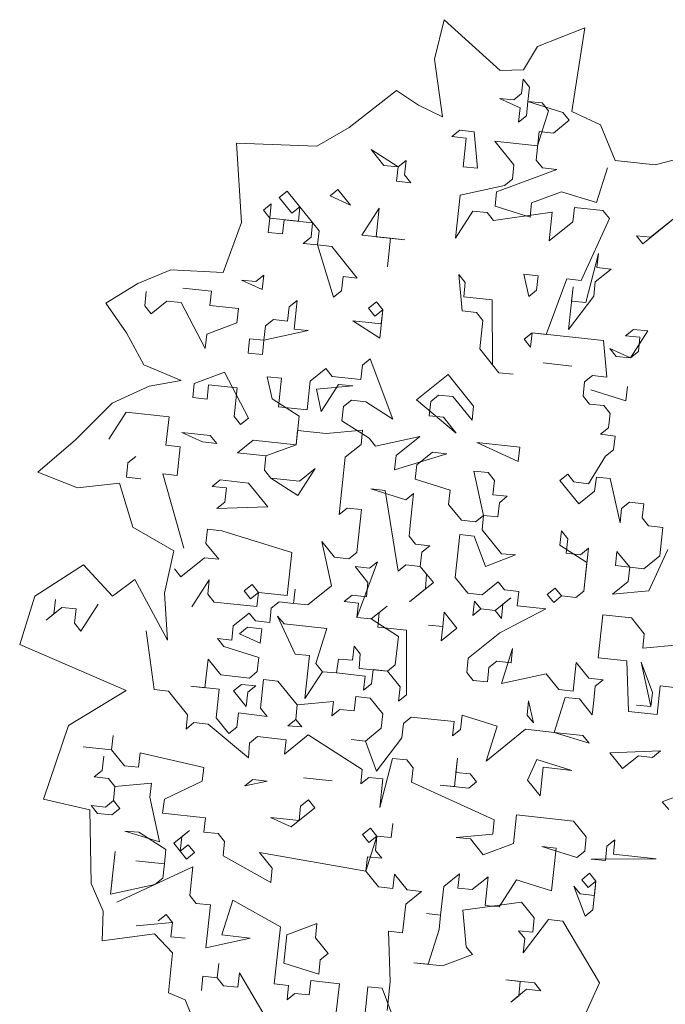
# Model space of a CAD drawing. Header units: metres. Extents: x -228 to 168, y -124 to 293.
# Tile 535 of 613: x 136.09 to 139.57, y 94.92 to 100.23. Entities that reach past the tile are written whole.
import ezdxf

# ---------------------------------------------------------------- set-up
doc = ezdxf.new("R2010")
doc.units = ezdxf.units.M
doc.header["$MEASUREMENT"] = 0
doc.layers.add('Bepflanzung.3 _ UMGEBUNG', color=7, linetype='Continuous')

msp = doc.modelspace()

# ---------------------------------------------------------------- linework, layer by layer
at = {"layer": 'Bepflanzung.3 _ UMGEBUNG', "color": 33, "linetype": 'Continuous', "lineweight": 18, "true_color": 0xa89c73}
for p, q in [((138.3795, 100.2261), (138.3264, 100.013)), ((138.6799, 99.9533), (138.3795, 100.2261)), ((139.1366, 100.182), (138.8811, 100.0812)), ((139.0651, 99.732), (139.1366, 100.182)), ((138.8811, 100.0812), (138.8056, 99.9561)), ((138.3264, 100.013), (138.3695, 99.703)), ((138.8056, 99.9561), (138.6799, 99.9533)), ((138.7954, 99.8284), (138.8036, 99.9053)), ((138.8036, 99.9053), (138.8379, 99.8627)), ((138.8379, 99.8627), (138.8297, 99.7858)), ((138.1227, 99.845), (137.8667, 99.6451)), ((138.2399, 99.766), (138.1227, 99.845)), ((138.7871, 99.7515), (138.6759, 99.8023)), ((138.6759, 99.8023), (138.7528, 99.7941)), ((138.7528, 99.7941), (138.7954, 99.8284)), ((138.3695, 99.703), (138.2399, 99.766)), ((138.7789, 99.6746), (138.7871, 99.7515)), ((138.8297, 99.7858), (138.8214, 99.7089)), ((138.8297, 99.7858), (139.0178, 99.7267)), ((138.9066, 99.7776), (138.8297, 99.7858)), ((138.9409, 99.735), (138.9066, 99.7776)), ((138.8214, 99.7089), (138.7789, 99.6746)), ((138.8818, 99.5469), (138.9409, 99.735)), ((139.0178, 99.7267), (139.0521, 99.6842)), ((139.2205, 99.6603), (139.0651, 99.732)), ((137.8667, 99.6451), (137.6932, 99.5444)), ((139.0521, 99.6842), (138.967, 99.6155)), ((139.2984, 99.4671), (139.2205, 99.6603)), ((138.4205, 99.5964), (138.4631, 99.6307)), ((138.4974, 99.5881), (138.4205, 99.5964)), ((138.4631, 99.6307), (138.54, 99.6225)), ((138.54, 99.6225), (138.5578, 99.4261)), ((138.8901, 99.6238), (138.8736, 99.47)), ((138.967, 99.6155), (138.8901, 99.6238)), ((137.6932, 99.5444), (137.2602, 99.5602)), ((137.2602, 99.5602), (137.2879, 99.1334)), ((138.4809, 99.4344), (138.4974, 99.5881)), ((138.7541, 99.444), (138.6512, 99.5716)), ((138.6512, 99.5716), (138.8818, 99.5469)), ((138.1308, 99.433), (137.9853, 99.5264)), ((137.9853, 99.5264), (138.0539, 99.4413)), ((139.7664, 99.5096), (139.514, 99.444)), ((138.0539, 99.4413), (138.1308, 99.433)), ((138.1226, 99.3562), (138.1308, 99.433)), ((138.1308, 99.433), (138.1734, 99.4674)), ((138.1734, 99.4674), (138.1651, 99.3905)), ((138.5578, 99.4261), (138.4809, 99.4344)), ((138.7459, 99.3671), (138.7541, 99.444)), ((138.8736, 99.47), (138.9079, 99.4275)), ((139.514, 99.444), (139.2984, 99.4671)), ((138.1651, 99.3905), (138.1994, 99.3479)), ((138.9848, 99.4192), (138.6607, 99.2984)), ((138.9079, 99.4275), (138.9848, 99.4192)), ((139.1989, 99.2407), (139.258, 99.4288)), ((138.1994, 99.3479), (138.1226, 99.3562)), ((138.4644, 99.2806), (138.7033, 99.3327)), ((138.7033, 99.3327), (138.7459, 99.3671)), ((137.491, 99.2684), (137.5336, 99.3027)), ((137.5336, 99.3027), (137.7051, 99.0898)), ((137.7642, 99.2779), (137.8068, 99.3123)), ((137.8754, 99.2271), (137.7642, 99.2779)), ((137.8068, 99.3123), (137.8754, 99.2271)), ((138.4397, 99.0499), (138.4644, 99.2806)), ((138.6607, 99.2984), (138.6525, 99.2215)), ((138.8488, 99.2394), (139.0109, 99.2998)), ((139.0109, 99.2998), (139.1989, 99.2407)), ((137.4059, 99.1997), (137.4484, 99.234)), ((137.4484, 99.234), (137.4402, 99.1572)), ((137.5596, 99.1832), (137.491, 99.2684)), ((138.6525, 99.2215), (138.8406, 99.1625)), ((138.8406, 99.1625), (138.8488, 99.2394)), ((137.4402, 99.1572), (137.4059, 99.1997)), ((137.6022, 99.2175), (137.5596, 99.1832)), ((137.5939, 99.1407), (137.6022, 99.2175)), ((137.9358, 99.0651), (138.0292, 99.2106)), ((138.0292, 99.2106), (138.0127, 99.0569)), ((138.5331, 99.1955), (138.4397, 99.0499)), ((138.6099, 99.1872), (138.5331, 99.1955)), ((138.6443, 99.1447), (138.6099, 99.1872)), ((138.96, 99.1886), (138.6443, 99.1447)), ((138.9435, 99.0348), (138.96, 99.1886)), ((139.0795, 99.2146), (139.0712, 99.1377)), ((139.2333, 99.1981), (139.0795, 99.2146)), ((139.2676, 99.1556), (139.2333, 99.1981)), ((139.6602, 99.1912), (139.4474, 99.0196)), ((139.49, 99.0539), (139.6602, 99.1912)), ((137.2879, 99.1334), (137.1891, 98.8643)), ((137.4319, 99.0803), (137.4402, 99.1572)), ((137.4402, 99.1572), (137.5939, 99.1407)), ((137.5171, 99.1489), (137.5088, 99.072)), ((137.6708, 99.1324), (137.5171, 99.1489)), ((137.6626, 99.0555), (137.6708, 99.1324)), ((139.0712, 99.1377), (138.9435, 99.0348)), ((139.1151, 98.822), (139.2676, 99.1556)), ((137.5088, 99.072), (137.4319, 99.0803)), ((137.7051, 99.0898), (137.6969, 99.013)), ((138.0896, 99.0486), (137.9358, 99.0651)), ((139.4474, 99.0196), (139.4131, 99.0622)), ((139.4131, 99.0622), (139.49, 99.0539)), ((137.62, 99.0212), (137.6626, 99.0555)), ((137.6969, 99.013), (137.62, 99.0212)), ((137.6969, 99.013), (137.7738, 99.0047)), ((137.7834, 98.7315), (137.6969, 99.013)), ((138.0127, 99.0569), (138.1665, 99.0404)), ((138.0896, 99.0486), (138.0731, 98.8948)), ((138.0731, 98.8948), (138.0896, 99.0486)), ((138.1665, 99.0404), (138.0896, 99.0486)), ((137.7738, 99.0047), (137.9111, 98.8345)), ((139.1412, 98.7025), (139.2085, 98.9675)), ((139.2085, 98.9675), (139.2003, 98.8906)), ((136.907, 98.8784), (136.7301, 98.8047)), ((137.1891, 98.8643), (136.907, 98.8784)), ((137.3646, 98.8153), (137.4072, 98.8496)), ((137.4072, 98.8496), (137.3989, 98.7727)), ((138.4753, 98.6573), (138.4575, 98.8536)), ((138.4575, 98.8536), (138.4918, 98.811)), ((138.8337, 98.7355), (138.8076, 98.8549)), ((138.8076, 98.8549), (138.8845, 98.8467)), ((139.2772, 98.8824), (139.192, 98.8137)), ((139.2003, 98.8906), (139.2772, 98.8824)), ((136.7301, 98.8047), (136.5573, 98.6988)), ((137.3989, 98.7727), (137.2877, 98.8235)), ((137.2877, 98.8235), (137.3646, 98.8153)), ((137.8342, 98.8427), (137.8259, 98.7658)), ((137.9111, 98.8345), (137.8342, 98.8427)), ((138.4918, 98.811), (138.4836, 98.7342)), ((138.8845, 98.8467), (138.8762, 98.7698)), ((138.9284, 98.5309), (139.0383, 98.8302)), ((139.0383, 98.8302), (139.1151, 98.822)), ((139.192, 98.8137), (139.1838, 98.7368)), ((136.7674, 98.6849), (136.7756, 98.7618)), ((136.972, 98.7796), (137.1257, 98.7631)), ((137.1257, 98.7631), (137.1175, 98.6863)), ((137.8259, 98.7658), (137.7834, 98.7315)), ((138.8762, 98.7698), (138.8337, 98.7355)), ((139.0478, 98.557), (139.0726, 98.7876)), ((139.0726, 98.7876), (139.0643, 98.7108)), ((136.5573, 98.6988), (136.6688, 98.5387)), ((136.8868, 98.711), (136.8017, 98.6424)), ((136.9637, 98.7028), (136.8868, 98.711)), ((137.0927, 98.4556), (136.9637, 98.7028)), ((137.5445, 98.6793), (137.587, 98.7137)), ((137.587, 98.7137), (137.5705, 98.5599)), ((137.9715, 98.6724), (138.014, 98.7068)), ((138.014, 98.7068), (138.0483, 98.6642)), ((138.4836, 98.7342), (138.6373, 98.7177)), ((138.6373, 98.7177), (138.6387, 98.3676)), ((139.1838, 98.7368), (139.0478, 98.557)), ((139.0643, 98.7108), (139.1412, 98.7025)), ((136.8017, 98.6424), (136.7674, 98.6849)), ((137.1175, 98.6863), (137.2712, 98.6698)), ((137.2712, 98.6698), (137.263, 98.5929)), ((137.5362, 98.6025), (137.5445, 98.6793)), ((138.0058, 98.6299), (137.9715, 98.6724)), ((138.0483, 98.6642), (138.0058, 98.6299)), ((138.0483, 98.6642), (138.0318, 98.5104)), ((138.0401, 98.5873), (138.0483, 98.6642)), ((138.5522, 98.649), (138.4753, 98.6573)), ((138.5865, 98.6065), (138.5522, 98.649)), ((137.263, 98.5929), (137.101, 98.5325)), ((137.4168, 98.5764), (137.4593, 98.6107)), ((137.4593, 98.6107), (137.5362, 98.6025)), ((138.0318, 98.5104), (137.8863, 98.6038)), ((137.8863, 98.6038), (138.0401, 98.5873)), ((138.57, 98.4527), (138.5865, 98.6065)), ((136.6688, 98.5387), (136.7623, 98.367)), ((137.101, 98.5325), (137.0927, 98.4556)), ((137.4085, 98.4995), (137.4168, 98.5764)), ((137.6474, 98.5517), (137.4085, 98.4995)), ((137.5705, 98.5599), (137.6474, 98.5517)), ((138.8089, 98.5048), (138.8515, 98.5392)), ((138.8515, 98.5392), (138.8433, 98.4623)), ((139.2359, 98.4979), (138.8515, 98.5392)), ((138.8515, 98.5392), (138.9284, 98.5309)), ((139.3554, 98.524), (139.3979, 98.5583)), ((139.4748, 98.5501), (139.3815, 98.4046)), ((139.3979, 98.5583), (139.4748, 98.5501)), ((137.3234, 98.4309), (137.3316, 98.5078)), ((137.3316, 98.5078), (137.4085, 98.4995)), ((137.4085, 98.4995), (137.4003, 98.4226)), ((138.8433, 98.4623), (138.8089, 98.5048)), ((139.2538, 98.3016), (139.2359, 98.4979)), ((139.4323, 98.5158), (139.3554, 98.524)), ((139.424, 98.4389), (139.4323, 98.5158)), ((137.4003, 98.4226), (137.3234, 98.4309)), ((138.673, 98.325), (138.57, 98.4527)), ((139.3815, 98.4046), (139.2702, 98.4554)), ((139.2702, 98.4554), (139.3046, 98.4128)), ((139.3815, 98.4046), (139.424, 98.4389)), ((137.9385, 98.3649), (137.981, 98.3992)), ((137.981, 98.3992), (138.1018, 98.0752)), ((138.9119, 98.3771), (139.0657, 98.3607)), ((139.0657, 98.3607), (138.9119, 98.3771)), ((139.3046, 98.4128), (139.3815, 98.4046)), ((136.7623, 98.367), (136.9632, 98.2836)), ((137.0337, 98.2675), (137.1957, 98.3279)), ((137.1957, 98.3279), (137.3247, 98.0808)), ((137.657, 98.2784), (137.7421, 98.3471)), ((137.7421, 98.3471), (137.7765, 98.3045)), ((137.9302, 98.288), (137.9385, 98.3649)), ((138.6387, 98.3676), (138.673, 98.325)), ((138.673, 98.325), (138.7499, 98.3168)), ((138.7499, 98.3168), (138.673, 98.325)), ((136.9632, 98.2836), (136.7909, 98.253)), ((137.0254, 98.1906), (137.0337, 98.2675)), ((137.4524, 98.1837), (137.4263, 98.3032)), ((137.4263, 98.3032), (137.5032, 98.2949)), ((137.5032, 98.2949), (137.4867, 98.1412)), ((137.6405, 98.1247), (137.657, 98.2784)), ((137.7765, 98.3045), (137.9302, 98.288)), ((138.2295, 98.1781), (138.3998, 98.3154)), ((138.3998, 98.3154), (138.5371, 98.1452)), ((139.1261, 98.1986), (139.1343, 98.2755)), ((139.1343, 98.2755), (139.1769, 98.3098)), ((139.1769, 98.3098), (139.2538, 98.3016)), ((136.7909, 98.253), (136.5925, 98.16)), ((137.1106, 98.2593), (137.1023, 98.1824)), ((137.2643, 98.2428), (137.1106, 98.2593)), ((137.2478, 98.089), (137.2643, 98.2428)), ((137.6913, 98.2359), (137.8877, 98.2537)), ((137.7174, 98.1164), (137.6913, 98.2359)), ((137.8108, 98.2619), (137.7174, 98.1164)), ((137.8877, 98.2537), (137.8108, 98.2619)), ((139.3567, 98.1739), (139.1686, 98.233)), ((139.1686, 98.233), (139.3567, 98.1739)), ((139.365, 98.2508), (139.3567, 98.1739)), ((139.3567, 98.1739), (139.365, 98.2508)), ((136.5925, 98.16), (136.3938, 97.9632)), ((137.1023, 98.1824), (137.0254, 98.1906)), ((137.5979, 98.0903), (137.4524, 98.1837)), ((137.8794, 98.1768), (137.8368, 98.1425)), ((137.9563, 98.1686), (137.8794, 98.1768)), ((138.1018, 98.0752), (137.9563, 98.1686)), ((138.4437, 97.9996), (138.2295, 98.1781)), ((138.3064, 98.1699), (138.2982, 98.093)), ((138.349, 98.2042), (138.3064, 98.1699)), ((138.4258, 98.196), (138.349, 98.2042)), ((138.5288, 98.0683), (138.4258, 98.196)), ((139.1604, 98.1561), (139.1261, 98.1986)), ((136.6671, 98.1124), (136.5737, 97.9669)), ((136.8977, 98.0877), (136.6671, 98.1124)), ((137.4867, 98.1412), (137.6405, 98.1247)), ((137.8368, 98.1425), (137.8286, 98.0656)), ((138.5371, 98.1452), (138.5288, 98.0683)), ((139.2373, 98.1478), (139.1604, 98.1561)), ((139.2716, 98.1053), (139.2373, 98.1478)), ((136.8812, 97.9339), (136.8977, 98.0877)), ((137.2822, 98.0464), (137.2478, 98.089)), ((137.3247, 98.0808), (137.2822, 98.0464)), ((137.5815, 97.9366), (137.5979, 98.0903)), ((137.8286, 98.0656), (137.9741, 97.9722)), ((138.2982, 98.093), (138.375, 98.0848)), ((138.375, 98.0848), (138.4437, 97.9996)), ((139.2633, 98.0284), (139.2716, 98.1053)), ((137.0776, 97.9517), (136.9664, 98.0025)), ((136.9664, 98.0025), (137.1201, 97.9861)), ((137.5897, 98.0135), (137.5815, 97.9366)), ((137.7435, 97.997), (137.5897, 98.0135)), ((137.9398, 98.0148), (137.7435, 97.997)), ((137.9316, 97.9379), (137.9398, 98.0148)), ((139.2208, 97.9941), (139.2633, 98.0284)), ((136.3938, 97.9632), (136.1921, 97.7891)), ((137.1545, 97.9435), (137.0776, 97.9517)), ((137.1201, 97.9861), (137.1545, 97.9435)), ((137.2657, 97.8927), (137.3508, 97.9613)), ((137.3508, 97.9613), (137.5815, 97.9366)), ((137.9741, 97.9722), (138.0084, 97.9297)), ((138.0084, 97.9297), (138.2473, 97.9818)), ((138.2473, 97.9818), (138.1196, 97.8789)), ((138.7773, 97.8472), (138.5549, 97.9488)), ((138.5549, 97.9488), (138.7855, 97.9241)), ((139.2994, 97.9837), (139.2208, 97.9941)), ((139.2894, 97.9089), (139.2994, 97.9837)), ((136.9581, 97.9257), (136.8812, 97.9339)), ((136.9416, 97.7719), (136.9581, 97.9257)), ((137.5815, 97.9366), (137.4194, 97.8762)), ((137.8464, 97.8693), (137.9316, 97.9379)), ((138.316, 97.8967), (138.2308, 97.828)), ((138.3929, 97.8884), (138.316, 97.8967)), ((138.7855, 97.9241), (138.7773, 97.8472)), ((139.2468, 97.8746), (139.2894, 97.9089)), ((136.7192, 97.8735), (136.6767, 97.8392)), ((137.4194, 97.8762), (137.2657, 97.8927)), ((137.4194, 97.8762), (137.4112, 97.7993)), ((137.4112, 97.7993), (137.4194, 97.8762)), ((137.8134, 97.5617), (137.8464, 97.8693)), ((138.1114, 97.802), (138.3929, 97.8884)), ((138.1196, 97.8789), (138.1114, 97.802)), ((139.1552, 97.727), (139.2468, 97.8746)), ((136.1921, 97.7891), (136.405, 97.7055)), ((136.6767, 97.8392), (136.6684, 97.7623)), ((137.4112, 97.7993), (137.4455, 97.7567)), ((137.4455, 97.7567), (137.4112, 97.7993)), ((137.6844, 97.8089), (137.591, 97.6634)), ((137.5993, 97.7402), (137.6844, 97.8089)), ((138.2308, 97.828), (138.2226, 97.7512)), ((138.5905, 97.5562), (138.5384, 97.7951)), ((138.5384, 97.7951), (138.6153, 97.7868)), ((136.6684, 97.7623), (136.7453, 97.7541)), ((136.9773, 97.3792), (136.8648, 97.7801)), ((136.8648, 97.7801), (136.9416, 97.7719)), ((137.1297, 97.7128), (137.1723, 97.7472)), ((137.1723, 97.7472), (137.3261, 97.7307)), ((137.4455, 97.7567), (137.5993, 97.7402)), ((137.591, 97.6634), (137.4455, 97.7567)), ((138.2226, 97.7512), (138.4107, 97.6921)), ((138.6153, 97.7868), (138.6496, 97.7442)), ((138.6496, 97.7442), (138.6413, 97.6674)), ((139.0014, 97.7434), (139.044, 97.7778)), ((139.1027, 97.6179), (139.0014, 97.7434)), ((139.044, 97.7778), (139.0766, 97.7373)), ((139.0766, 97.7373), (139.1552, 97.727)), ((139.1977, 97.7613), (139.1878, 97.6865)), ((139.2729, 97.7552), (139.1977, 97.7613)), ((139.3251, 97.5163), (139.2729, 97.7552)), ((136.405, 97.7055), (136.6312, 97.7303)), ((136.6312, 97.7303), (136.7039, 97.4933)), ((137.2066, 97.7046), (137.1297, 97.7128)), ((137.1984, 97.6277), (137.2066, 97.7046)), ((137.3261, 97.7307), (137.429, 97.603)), ((138.0606, 97.6908), (137.9837, 97.699)), ((137.9837, 97.699), (138.1718, 97.64)), ((138.1306, 97.2555), (138.0606, 97.6908)), ((138.4107, 97.6921), (138.4024, 97.6152)), ((139.1878, 97.6865), (139.1027, 97.6179)), ((138.1718, 97.64), (138.2144, 97.6743)), ((138.2144, 97.6743), (138.1979, 97.5205)), ((138.6413, 97.6674), (138.7182, 97.6591)), ((138.7182, 97.6591), (138.6757, 97.6248)), ((137.1558, 97.5934), (137.1984, 97.6277)), ((137.429, 97.603), (137.1558, 97.5934)), ((137.856, 97.5961), (137.8134, 97.5617)), ((137.9329, 97.5878), (137.856, 97.5961)), ((137.9082, 97.3572), (137.9329, 97.5878)), ((138.4024, 97.6152), (138.4711, 97.5301)), ((138.6757, 97.6248), (138.6674, 97.5479)), ((139.3333, 97.5931), (139.3251, 97.5163)), ((139.3759, 97.6275), (139.3333, 97.5931)), ((139.4528, 97.6192), (139.3759, 97.6275)), ((139.4445, 97.5423), (139.4528, 97.6192)), ((138.4711, 97.5301), (138.548, 97.5218)), ((138.548, 97.5218), (138.5905, 97.5562)), ((138.5905, 97.5562), (138.5823, 97.4793)), ((138.6674, 97.5479), (138.5905, 97.5562)), ((139.4788, 97.4998), (139.4445, 97.5423)), ((136.7039, 97.4933), (136.9236, 97.3663)), ((137.105, 97.4822), (137.0967, 97.4053)), ((137.1819, 97.4739), (137.105, 97.4822)), ((137.558, 97.3558), (137.1819, 97.4739)), ((138.1979, 97.5205), (138.1896, 97.4436)), ((138.5823, 97.4793), (138.687, 97.3494)), ((139.001, 97.3955), (139.0093, 97.4724)), ((139.0093, 97.4724), (139.0436, 97.4298)), ((139.5557, 97.4915), (139.4788, 97.4998)), ((139.5392, 97.3377), (139.5557, 97.4915)), ((137.7722, 97.1773), (137.7201, 97.4162)), ((137.7201, 97.4162), (137.7887, 97.3311)), ((138.1896, 97.4436), (138.2239, 97.4011)), ((138.4628, 97.4532), (138.4381, 97.2225)), ((138.5397, 97.445), (138.4628, 97.4532)), ((138.6018, 97.2808), (138.5397, 97.445)), ((139.0436, 97.4298), (139.0353, 97.3529)), ((136.9236, 97.3663), (136.873, 97.1373)), ((137.0967, 97.4053), (137.1654, 97.3202)), ((138.2239, 97.4011), (138.3008, 97.3928)), ((138.3008, 97.3928), (138.2583, 97.3585)), ((139.1466, 97.3021), (139.001, 97.3955)), ((139.1122, 97.3447), (139.1548, 97.379)), ((139.1548, 97.379), (139.1301, 97.1483)), ((139.5818, 97.3721), (139.4802, 97.1497)), ((137.0885, 97.3284), (136.9608, 97.2255)), ((137.1654, 97.3202), (137.0885, 97.3284)), ((137.5333, 97.1252), (137.558, 97.3558)), ((137.7887, 97.3311), (137.8656, 97.3228)), ((137.8656, 97.3228), (137.9082, 97.3572)), ((138.2583, 97.3585), (138.25, 97.2816)), ((138.7621, 97.3433), (138.6018, 97.2808)), ((138.687, 97.3494), (138.7621, 97.3433)), ((139.0353, 97.3529), (139.1122, 97.3447)), ((139.3003, 97.2856), (139.3086, 97.3625)), ((139.3086, 97.3625), (139.3772, 97.2774)), ((139.4541, 97.2691), (139.5392, 97.3377)), ((136.4377, 97.2903), (136.1747, 97.1204)), ((136.5944, 97.122), (136.4377, 97.2903)), ((136.9608, 97.2255), (136.9265, 97.268)), ((137.9685, 97.1951), (137.8999, 97.2803)), ((137.8999, 97.2803), (137.9768, 97.272)), ((138.0194, 97.3063), (137.9095, 97.007)), ((137.9768, 97.272), (138.0194, 97.3063)), ((138.1731, 97.2898), (138.1306, 97.2555)), ((138.25, 97.2816), (138.1731, 97.2898)), ((138.25, 97.2816), (138.3204, 97.1943)), ((138.2843, 97.239), (138.25, 97.2816)), ((139.1301, 97.1483), (139.1466, 97.3021)), ((139.3772, 97.2774), (139.3003, 97.2856)), ((139.369, 97.2005), (139.3772, 97.2774)), ((139.3772, 97.2774), (139.4541, 97.2691)), ((136.7142, 97.2109), (136.5944, 97.122)), ((136.8895, 96.8847), (136.7142, 97.2109)), ((137.0212, 97.0634), (137.1146, 97.209)), ((137.1146, 97.209), (137.1063, 97.1321)), ((138.2778, 97.16), (138.2843, 97.239)), ((138.4381, 97.2225), (138.5067, 97.1374)), ((137.3027, 97.1499), (137.3452, 97.1842)), ((137.3452, 97.1842), (137.3795, 97.1417)), ((137.5676, 97.0826), (137.5759, 97.1595)), ((137.5759, 97.1595), (137.5676, 97.0826)), ((137.6445, 97.0744), (137.7722, 97.1773)), ((137.9603, 97.1183), (137.9685, 97.1951)), ((138.3204, 97.1943), (138.1927, 97.0914)), ((138.1927, 97.0914), (138.2778, 97.16)), ((138.5836, 97.1292), (138.6688, 97.1978)), ((138.6688, 97.1978), (138.7031, 97.1552)), ((138.7031, 97.1552), (138.78, 97.147)), ((138.9337, 97.1305), (138.9763, 97.1648)), ((138.9763, 97.1648), (139.0106, 97.1223)), ((139.2838, 97.1318), (139.369, 97.2005)), ((136.1747, 97.1204), (136.0942, 96.8617)), ((136.2784, 97.0265), (136.2867, 97.1033)), ((136.873, 97.1373), (136.8895, 96.8847)), ((137.1063, 97.1321), (137.1406, 97.0895)), ((137.337, 97.1073), (137.3027, 97.1499)), ((137.3795, 97.1417), (137.337, 97.1073)), ((137.3713, 97.0648), (137.3795, 97.1417)), ((137.3795, 97.1417), (137.5333, 97.1252)), ((137.8408, 97.0922), (137.8834, 97.1265)), ((137.8834, 97.1265), (137.9603, 97.1183)), ((138.5067, 97.1374), (138.5836, 97.1292)), ((138.6523, 97.044), (138.7374, 97.1127)), ((138.7374, 97.1127), (138.6948, 97.0784)), ((138.78, 97.147), (138.7717, 97.0701)), ((138.968, 97.0879), (138.9337, 97.1305)), ((139.0106, 97.1223), (138.968, 97.0879)), ((139.0875, 97.114), (139.0106, 97.1223)), ((139.0106, 97.1223), (139.0875, 97.114)), ((139.1301, 97.1483), (139.0875, 97.114)), ((139.0875, 97.114), (139.1301, 97.1483)), ((139.4802, 97.1497), (139.2838, 97.1318)), ((136.321, 97.0608), (136.2358, 96.9921)), ((136.3979, 97.0525), (136.321, 97.0608)), ((136.3896, 96.9756), (136.3979, 97.0525)), ((136.5173, 97.0786), (136.4239, 96.9331)), ((137.1406, 97.0895), (137.3713, 97.0648)), ((137.4399, 96.9796), (137.4482, 97.0565)), ((137.4482, 97.0565), (137.4907, 97.0908)), ((137.4907, 97.0908), (137.5676, 97.0826)), ((137.5676, 97.0826), (137.6445, 97.0744)), ((137.9177, 97.0839), (137.8408, 97.0922)), ((137.9095, 97.007), (137.9177, 97.0839)), ((137.9864, 96.9988), (138.0715, 97.0674)), ((138.0715, 97.0674), (138.0289, 97.0331)), ((138.5328, 97.018), (138.5411, 97.0948)), ((138.5754, 97.0523), (138.5328, 97.018)), ((138.5411, 97.0948), (138.5754, 97.0523)), ((138.6523, 97.044), (138.5754, 97.0523)), ((138.5754, 97.0523), (138.6523, 97.044)), ((138.9255, 97.0536), (138.6783, 96.9246)), ((138.6948, 97.0784), (138.6866, 97.0015)), ((138.7717, 97.0701), (138.9255, 97.0536)), ((136.2358, 96.9921), (136.2784, 97.0265)), ((137.2436, 96.9618), (137.3287, 97.0305)), ((137.3287, 97.0305), (137.363, 96.9879)), ((137.5772, 96.8094), (137.4825, 97.014)), ((137.4825, 97.014), (137.5168, 96.9714)), ((137.9864, 96.9988), (137.9095, 97.007)), ((137.9095, 97.007), (137.9864, 96.9988)), ((138.1336, 96.9033), (137.9864, 96.9988)), ((138.0289, 97.0331), (138.0224, 96.9541)), ((138.3708, 96.9576), (138.379, 97.0345)), ((138.379, 97.0345), (138.4477, 96.9493)), ((138.6866, 97.0015), (138.6523, 97.044)), ((139.2083, 96.79), (139.233, 97.0206)), ((139.233, 97.0206), (139.3868, 97.0041)), ((139.3868, 97.0041), (139.4554, 96.919)), ((136.4239, 96.9331), (136.3896, 96.9756)), ((137.2353, 96.8849), (137.2436, 96.9618)), ((137.2779, 96.9192), (137.3205, 96.9536)), ((137.3205, 96.9536), (137.3974, 96.9453)), ((137.363, 96.9879), (137.4399, 96.9796)), ((137.3974, 96.9453), (137.3891, 96.8684)), ((137.5168, 96.9714), (137.7475, 96.9467)), ((137.7475, 96.9467), (137.6884, 96.7586)), ((138.0224, 96.9541), (138.1762, 96.9376)), ((138.3708, 96.9576), (138.2939, 96.9658)), ((138.2939, 96.9658), (138.3708, 96.9576)), ((138.3625, 96.8807), (138.3708, 96.9576)), ((138.4477, 96.9493), (138.3625, 96.8807)), ((136.8179, 96.6186), (136.774, 96.9344)), ((137.1928, 96.8506), (137.1585, 96.8932)), ((137.1585, 96.8932), (137.2353, 96.8849)), ((137.3891, 96.8684), (137.2779, 96.9192)), ((138.1154, 96.7517), (138.1336, 96.9033)), ((138.1762, 96.9376), (138.1758, 96.5896)), ((138.6783, 96.9246), (138.5081, 96.7873)), ((139.4554, 96.919), (139.4472, 96.8421)), ((136.0942, 96.8617), (136.668, 96.613)), ((137.3809, 96.7916), (137.1928, 96.8506)), ((137.8847, 96.7764), (137.8947, 96.8512)), ((137.8947, 96.8512), (137.9273, 96.8107)), ((138.747, 96.8395), (138.6879, 96.6514)), ((138.7387, 96.7626), (138.747, 96.8395)), ((139.4472, 96.8421), (139.6435, 96.8599)), ((137.0912, 96.6282), (137.1077, 96.782)), ((137.1077, 96.782), (137.1763, 96.6968)), ((137.3726, 96.7147), (137.3809, 96.7916)), ((137.6541, 96.8011), (137.5772, 96.8094)), ((137.6294, 96.5705), (137.6541, 96.8011)), ((137.7996, 96.7078), (137.8096, 96.7825)), ((137.8096, 96.7825), (137.8847, 96.7764)), ((137.9273, 96.8107), (137.9208, 96.7317)), ((138.5081, 96.7873), (138.4998, 96.7104)), ((139.362, 96.7735), (139.2083, 96.79)), ((137.6884, 96.7586), (137.7244, 96.7139)), ((137.9208, 96.7317), (138.0728, 96.7173)), ((138.0728, 96.7173), (138.1154, 96.7517)), ((138.611, 96.6596), (138.6193, 96.7365)), ((138.6193, 96.7365), (138.6618, 96.7708)), ((138.6618, 96.7708), (138.7387, 96.7626)), ((139.0723, 96.6101), (139.0888, 96.7639)), ((139.0888, 96.7639), (139.1575, 96.6788)), ((139.3716, 96.5003), (139.362, 96.7735)), ((139.4911, 96.5263), (139.4389, 96.7652)), ((139.4389, 96.7652), (139.4993, 96.6032)), ((137.1763, 96.6968), (137.3301, 96.6803)), ((137.3301, 96.6803), (137.3726, 96.7147)), ((137.7244, 96.7139), (137.6294, 96.5705)), ((137.7244, 96.7139), (137.7996, 96.7078)), ((137.7996, 96.7078), (137.7244, 96.7139)), ((137.9534, 96.6913), (137.7996, 96.7078)), ((137.9451, 96.6144), (137.9534, 96.6913)), ((137.9959, 96.7256), (137.9877, 96.6487)), ((138.0728, 96.7173), (137.9959, 96.7256)), ((138.1415, 96.6322), (138.0728, 96.7173)), ((138.4998, 96.7104), (138.5341, 96.6679)), ((138.6879, 96.6514), (138.9268, 96.7035)), ((138.9268, 96.7035), (138.9954, 96.6184)), ((139.1575, 96.6788), (139.2343, 96.6705)), ((137.168, 96.62), (137.0143, 96.6365)), ((137.0143, 96.6365), (137.0912, 96.6282)), ((137.2449, 96.6117), (137.2875, 96.646)), ((137.2875, 96.646), (137.3644, 96.6378)), ((137.3644, 96.6378), (137.3218, 96.6035)), ((137.4069, 96.6721), (137.3905, 96.5183)), ((137.4838, 96.6639), (137.4069, 96.6721)), ((137.5868, 96.5362), (137.4838, 96.6639)), ((137.9877, 96.6487), (137.9451, 96.6144)), ((138.1332, 96.5553), (138.1415, 96.6322)), ((138.5341, 96.6679), (138.611, 96.6596)), ((139.1918, 96.6362), (139.1835, 96.5593)), ((139.2343, 96.6705), (139.1918, 96.6362)), ((139.5419, 96.6375), (139.5254, 96.4838)), ((139.6188, 96.6293), (139.5419, 96.6375)), ((136.668, 96.613), (136.3565, 96.425)), ((136.8948, 96.6104), (136.8179, 96.6186)), ((136.9978, 96.4827), (136.8948, 96.6104)), ((137.1516, 96.4662), (137.168, 96.62)), ((137.3136, 96.5266), (137.2449, 96.6117)), ((137.3218, 96.6035), (137.3136, 96.5266)), ((137.9026, 96.5801), (137.8943, 96.5032)), ((137.9795, 96.5718), (137.9026, 96.5801)), ((138.0481, 96.4867), (137.9795, 96.5718)), ((138.1758, 96.5896), (138.1332, 96.5553)), ((139.0298, 96.5758), (138.9707, 96.3877)), ((138.9954, 96.6184), (139.0723, 96.6101)), ((139.1067, 96.5676), (139.0298, 96.5758)), ((139.1753, 96.4824), (139.1067, 96.5676)), ((139.4993, 96.6032), (139.4911, 96.5263)), ((137.3905, 96.5183), (137.4265, 96.4736)), ((137.5868, 96.5362), (137.5803, 96.4571)), ((137.5803, 96.4571), (137.5868, 96.5362)), ((137.7831, 96.554), (137.5868, 96.5362)), ((137.7749, 96.4771), (137.7831, 96.554)), ((138.8334, 96.558), (138.8252, 96.4811)), ((138.8595, 96.4385), (138.8334, 96.558)), ((139.1835, 96.5593), (139.1753, 96.4824)), ((139.4911, 96.5263), (139.4142, 96.5346)), ((139.4142, 96.5346), (139.4911, 96.5263)), ((136.9895, 96.4058), (136.9978, 96.4827)), ((137.2202, 96.3811), (137.1516, 96.4662)), ((137.271, 96.4923), (137.2628, 96.4154)), ((137.4265, 96.4736), (137.271, 96.4923)), ((137.8174, 96.5114), (137.7749, 96.4771)), ((137.8943, 96.5032), (137.8174, 96.5114)), ((138.0398, 96.4098), (138.0481, 96.4867)), ((138.2019, 96.4702), (138.1593, 96.4359)), ((138.4325, 96.4455), (138.2019, 96.4702)), ((138.4751, 96.4798), (138.4668, 96.4029)), ((138.6632, 96.4207), (138.4751, 96.4798)), ((138.8252, 96.4811), (138.8595, 96.4385)), ((139.5254, 96.4838), (139.3716, 96.5003)), ((136.3565, 96.425), (136.2216, 96.0274)), ((137.0321, 96.4401), (136.9895, 96.4058)), ((137.109, 96.4319), (137.0321, 96.4401)), ((137.3249, 96.2512), (137.109, 96.4319)), ((137.2628, 96.4154), (137.2202, 96.3811)), ((137.5377, 96.4228), (137.5803, 96.4571)), ((137.6129, 96.4167), (137.5377, 96.4228)), ((137.5803, 96.4571), (137.6129, 96.4167)), ((137.9547, 96.3412), (138.0398, 96.4098)), ((138.1593, 96.4359), (138.1511, 96.359)), ((138.4243, 96.3686), (138.4325, 96.4455)), ((138.6041, 96.2326), (138.6632, 96.4207)), ((136.5886, 96.2933), (136.5969, 96.3701)), ((136.5969, 96.3701), (136.5886, 96.2933)), ((137.374, 96.3646), (137.3314, 96.3302)), ((137.5277, 96.3481), (137.374, 96.3646)), ((137.6472, 96.3741), (137.5195, 96.2712)), ((137.9382, 96.1874), (137.6472, 96.3741)), ((138.1511, 96.359), (138.0151, 96.1791)), ((138.4668, 96.4029), (138.4243, 96.3686)), ((138.8169, 96.4042), (138.6041, 96.2326)), ((138.9707, 96.3877), (138.8169, 96.4042)), ((138.9707, 96.3877), (139.1245, 96.3712)), ((139.1588, 96.3287), (138.9707, 96.3877)), ((139.1245, 96.3712), (139.1588, 96.3287)), ((136.4349, 96.3098), (136.5886, 96.2933)), ((137.3314, 96.3302), (137.3249, 96.2512)), ((137.5195, 96.2712), (137.5277, 96.3481)), ((137.9547, 96.3412), (137.8778, 96.3494)), ((137.8778, 96.3494), (137.9547, 96.3412)), ((138.0151, 96.1791), (137.9547, 96.3412)), ((136.5378, 96.1821), (136.5461, 96.2589)), ((136.5886, 96.2933), (136.6573, 96.2081)), ((136.7341, 96.1999), (136.7424, 96.2768)), ((136.7424, 96.2768), (137.086, 96.1991)), ((139.27, 96.2779), (139.5432, 96.2874)), ((139.3386, 96.1927), (139.27, 96.2779)), ((139.4238, 96.2614), (139.3386, 96.1927)), ((139.5007, 96.2531), (139.4238, 96.2614)), ((139.5432, 96.2874), (139.5007, 96.2531)), ((136.6573, 96.2081), (136.7341, 96.1999)), ((137.086, 96.1991), (137.076, 96.1243)), ((138.1002, 96.2478), (138.0329, 95.9828)), ((138.1771, 96.2395), (138.1002, 96.2478)), ((138.2114, 96.197), (138.1771, 96.2395)), ((138.2032, 96.1201), (138.2114, 96.197)), ((138.4339, 96.0953), (138.4503, 96.2491)), ((138.4503, 96.2491), (138.4421, 96.1722)), ((138.8265, 96.131), (138.8773, 96.2422)), ((138.8773, 96.2422), (139.0654, 96.1831)), ((138.9117, 96.1996), (138.8952, 96.0459)), ((139.0654, 96.1831), (138.9117, 96.1996)), ((136.4952, 96.1477), (136.5378, 96.1821)), ((136.5721, 96.1395), (136.4952, 96.1477)), ((137.6224, 96.1435), (137.7762, 96.127)), ((137.7762, 96.127), (137.6224, 96.1435)), ((137.93, 96.1105), (137.9382, 96.1874)), ((137.9725, 96.1448), (137.93, 96.1105)), ((138.0494, 96.1366), (137.9725, 96.1448)), ((138.4421, 96.1722), (138.519, 96.164)), ((138.519, 96.164), (138.5533, 96.1214)), ((136.6064, 96.0969), (136.5721, 96.1395)), ((136.6064, 96.0969), (136.5982, 96.02)), ((136.5982, 96.02), (136.6064, 96.0969)), ((136.8028, 96.1148), (136.6064, 96.0969)), ((136.7945, 96.0379), (136.8028, 96.1148)), ((137.076, 96.1243), (136.8731, 96.0275)), ((137.3067, 96.0996), (137.3492, 96.1339)), ((137.4261, 96.1257), (137.3067, 96.0996)), ((137.3492, 96.1339), (137.4261, 96.1257)), ((138.0329, 95.9828), (138.0494, 96.1366)), ((138.648, 95.9168), (138.2032, 96.1201)), ((138.5107, 96.0871), (138.357, 96.1036)), ((138.357, 96.1036), (138.4339, 96.0953)), ((138.5533, 96.1214), (138.5107, 96.0871)), ((138.8952, 96.0459), (138.8265, 96.131)), ((136.8467, 95.799), (136.7945, 96.0379)), ((139.5528, 96.0142), (139.7148, 96.0746)), ((136.2216, 96.0274), (136.4708, 95.9699)), ((136.5131, 95.9514), (136.4787, 95.994)), ((136.4787, 95.994), (136.5556, 95.9857)), ((136.5556, 95.9857), (136.5982, 96.02)), ((136.5982, 96.02), (136.6325, 95.9775)), ((136.8731, 96.0275), (136.8632, 95.9527)), ((137.5977, 95.9128), (137.6059, 95.9897)), ((137.6059, 95.9897), (137.6485, 96.024)), ((137.6485, 96.024), (137.6828, 95.9815)), ((139.5871, 95.9717), (139.5528, 96.0142)), ((136.4708, 95.9699), (136.4785, 95.5744)), ((136.59, 95.9432), (136.5131, 95.9514)), ((136.6325, 95.9775), (136.59, 95.9432)), ((136.8632, 95.9527), (137.0938, 95.928)), ((137.6828, 95.9815), (137.5551, 95.8785)), ((138.7675, 95.9429), (138.751, 95.7891)), ((139.075, 95.9099), (138.7675, 95.9429)), ((137.0938, 95.928), (137.0856, 95.8511)), ((137.5551, 95.8785), (137.4439, 95.9293)), ((137.4439, 95.9293), (137.5977, 95.9128)), ((138.0933, 95.8208), (138.1016, 95.8977)), ((138.1016, 95.8977), (138.0933, 95.8208)), ((138.6398, 95.84), (138.648, 95.9168)), ((139.1436, 95.8248), (139.075, 95.9099)), ((136.7355, 95.8498), (136.6603, 95.8559)), ((136.6603, 95.8559), (136.8467, 95.799)), ((136.881, 95.7564), (136.7355, 95.8498)), ((136.9236, 95.7907), (137.0087, 95.8594)), ((136.9661, 95.825), (136.9579, 95.7482)), ((137.0087, 95.8594), (136.9661, 95.825)), ((137.0856, 95.8511), (137.1625, 95.8429)), ((137.1625, 95.8429), (137.1968, 95.8003)), ((137.9396, 95.8373), (137.9821, 95.8716)), ((137.9739, 95.7947), (137.9396, 95.8373)), ((137.9574, 95.641), (138.0164, 95.829)), ((138.0164, 95.829), (137.9739, 95.7947)), ((137.9821, 95.8716), (138.0164, 95.829)), ((138.0164, 95.829), (138.0082, 95.7522)), ((138.0164, 95.829), (138.0933, 95.8208)), ((138.0933, 95.8208), (138.0164, 95.829)), ((138.4434, 95.8221), (138.6398, 95.84)), ((136.9922, 95.7056), (136.9236, 95.7907)), ((136.9579, 95.7482), (137.0004, 95.7825)), ((137.0004, 95.7825), (137.0348, 95.7399)), ((137.1968, 95.8003), (137.1885, 95.7234)), ((138.5203, 95.8139), (138.4434, 95.8221)), ((138.589, 95.7287), (138.5203, 95.8139)), ((138.751, 95.7891), (138.589, 95.7287)), ((138.9816, 95.7644), (138.9047, 95.7726)), ((138.9047, 95.7726), (139.0928, 95.7136)), ((139.1354, 95.7479), (139.1436, 95.8248)), ((139.2466, 95.6971), (139.2548, 95.774)), ((139.2548, 95.774), (139.2974, 95.8083)), ((139.2974, 95.8083), (139.2892, 95.7314)), ((136.6078, 95.7468), (136.583, 95.5162)), ((136.8728, 95.6795), (136.881, 95.7564)), ((137.0348, 95.7399), (136.9922, 95.7056)), ((137.1885, 95.7234), (137.4453, 95.5792)), ((137.4535, 95.6561), (137.3849, 95.7412)), ((137.3849, 95.7412), (137.9574, 95.641)), ((138.0082, 95.7522), (138.0425, 95.7096)), ((138.9569, 95.5337), (138.9816, 95.7644)), ((139.0928, 95.7136), (139.1354, 95.7479)), ((139.2892, 95.7314), (139.5198, 95.7067)), ((136.8728, 95.6795), (136.719, 95.696)), ((136.719, 95.696), (136.8728, 95.6795)), ((136.8645, 95.6026), (136.8728, 95.6795)), ((137.9656, 95.7178), (137.9574, 95.641)), ((138.0425, 95.7096), (137.9656, 95.7178)), ((139.5198, 95.7067), (139.1697, 95.7053)), ((139.1697, 95.7053), (139.2466, 95.6971)), ((137.0265, 95.663), (136.6174, 95.4736)), ((137.01, 95.5093), (137.0265, 95.663)), ((137.4453, 95.5792), (137.4535, 95.6561)), ((137.9574, 95.641), (138.026, 95.5558)), ((138.1029, 95.5476), (138.1112, 95.6245)), ((138.1112, 95.6245), (138.1798, 95.5393)), ((138.3761, 95.5572), (138.4613, 95.6258)), ((138.4613, 95.6258), (138.453, 95.5489)), ((139.1189, 95.5941), (139.1615, 95.6285)), ((139.1615, 95.6285), (139.1958, 95.5859)), ((136.4785, 95.5744), (136.5434, 95.4253)), ((136.583, 95.5162), (136.5913, 95.5931)), ((136.583, 95.5162), (136.8219, 95.5683)), ((136.8219, 95.5683), (136.8645, 95.6026)), ((138.5299, 95.5407), (138.615, 95.6093)), ((138.615, 95.6093), (138.5985, 95.4555)), ((138.6754, 95.4473), (138.7688, 95.5928)), ((138.7688, 95.5928), (138.9569, 95.5337)), ((139.1532, 95.5516), (139.1189, 95.5941)), ((139.1958, 95.5859), (139.1532, 95.5516)), ((139.1958, 95.5859), (139.1793, 95.4321)), ((139.1875, 95.509), (139.1958, 95.5859)), ((137.0443, 95.4667), (137.01, 95.5093)), ((138.026, 95.5558), (138.1029, 95.5476)), ((138.2567, 95.5311), (138.1715, 95.4624)), ((138.1798, 95.5393), (138.2567, 95.5311)), ((138.3596, 95.4034), (138.3761, 95.5572)), ((138.453, 95.5489), (138.5299, 95.5407)), ((139.1367, 95.3978), (139.0763, 95.5598)), ((139.0763, 95.5598), (139.1107, 95.5173)), ((139.1107, 95.5173), (139.1875, 95.509)), ((137.1212, 95.4584), (137.0443, 95.4667)), ((137.0965, 95.2278), (137.1212, 95.4584)), ((137.2407, 95.4845), (137.1816, 95.2964)), ((137.4974, 95.3403), (137.2407, 95.4845)), ((138.1715, 95.4624), (138.1551, 95.3087)), ((138.7949, 95.4734), (138.4791, 95.4295)), ((138.5985, 95.4555), (138.6754, 95.4473)), ((138.8635, 95.3882), (138.7949, 95.4734)), ((136.5434, 95.4253), (136.5373, 95.2652)), ((136.8398, 95.372), (136.8823, 95.4063)), ((136.8823, 95.4063), (136.9167, 95.3637)), ((138.3596, 95.4034), (138.2827, 95.4116)), ((138.2827, 95.4116), (138.3596, 95.4034)), ((138.3514, 95.3265), (138.3596, 95.4034)), ((138.4791, 95.4295), (138.4969, 95.2331)), ((139.1793, 95.4321), (139.1367, 95.3978)), ((136.9167, 95.3637), (136.7203, 95.3459)), ((136.9167, 95.3637), (136.9084, 95.2868)), ((137.5317, 95.2978), (137.6937, 95.3582)), ((137.6937, 95.3582), (137.6855, 95.2813)), ((138.9404, 95.38), (138.8044, 95.2001)), ((138.8553, 95.3113), (138.8635, 95.3882)), ((139.0173, 95.3717), (138.9404, 95.38)), ((139.2149, 95.0395), (139.0173, 95.3717)), ((136.5373, 95.2652), (136.8188, 95.3034)), ((136.8188, 95.3034), (136.9166, 95.1995)), ((137.1816, 95.2964), (137.3354, 95.2799)), ((137.4644, 95.0328), (137.4974, 95.3403)), ((137.5152, 95.144), (137.5317, 95.2978)), ((138.1551, 95.3087), (138.0782, 95.3169)), ((138.0782, 95.3169), (138.0877, 95.0437)), ((138.2923, 95.1384), (138.3514, 95.3265)), ((138.8127, 95.277), (138.7784, 95.3196)), ((138.7784, 95.3196), (138.8553, 95.3113)), ((136.9084, 95.2868), (136.9853, 95.2786)), ((137.3354, 95.2799), (137.0965, 95.2278)), ((137.6855, 95.2813), (137.7541, 95.1961)), ((138.8044, 95.2001), (138.8127, 95.277)), ((136.9166, 95.1995), (136.895, 94.9845)), ((137.7541, 95.1961), (137.7116, 95.1618)), ((138.5312, 95.1906), (138.3692, 95.1302)), ((138.4969, 95.2331), (138.5312, 95.1906)), ((137.1569, 95.0658), (137.1651, 95.1427)), ((137.1651, 95.1427), (137.1569, 95.0658)), ((137.7033, 95.0849), (137.5152, 95.144)), ((137.7116, 95.1618), (137.7033, 95.0849)), ((138.3692, 95.1302), (138.2154, 95.1467)), ((138.2154, 95.1467), (138.2923, 95.1384)), ((137.2681, 95.015), (137.2763, 95.0918)), ((137.2763, 95.0918), (137.474, 94.7596)), ((137.0718, 94.9971), (137.08, 95.074)), ((137.08, 95.074), (137.1569, 95.0658)), ((137.1569, 95.0658), (137.1912, 95.0232)), ((137.5413, 95.0245), (137.4644, 95.0328)), ((137.6608, 95.0506), (137.6525, 94.9737)), ((137.8145, 95.0341), (137.6608, 95.0506)), ((137.798, 94.8804), (137.8145, 95.0341)), ((138.0877, 95.0437), (138.0713, 94.8899)), ((138.788, 95.0464), (138.7111, 95.0546)), ((138.7111, 95.0546), (138.8648, 95.0381)), ((138.7797, 94.9695), (138.788, 95.0464)), ((138.8648, 95.0381), (138.8992, 94.9956)), ((139.1133, 94.817), (139.2149, 95.0395)), ((136.895, 94.9845), (136.9838, 94.9477)), ((137.1912, 95.0232), (137.2681, 95.015)), ((137.5331, 94.9477), (137.5413, 95.0245)), ((137.5756, 94.982), (137.5331, 94.9477)), ((137.6525, 94.9737), (137.5756, 94.982)), ((137.9683, 95.0176), (137.9436, 94.787)), ((138.0452, 95.0094), (137.9683, 95.0176)), ((138.1056, 94.8474), (138.0452, 95.0094)), ((138.8223, 95.0038), (138.7371, 94.9352)), ((138.8992, 94.9956), (138.8223, 95.0038)), ((136.9838, 94.9477), (137.0575, 94.7708)), ((138.7371, 94.9352), (138.7797, 94.9695))]:
    msp.add_line(p, q, dxfattribs=at)

doc.saveas('drawing.dxf')
